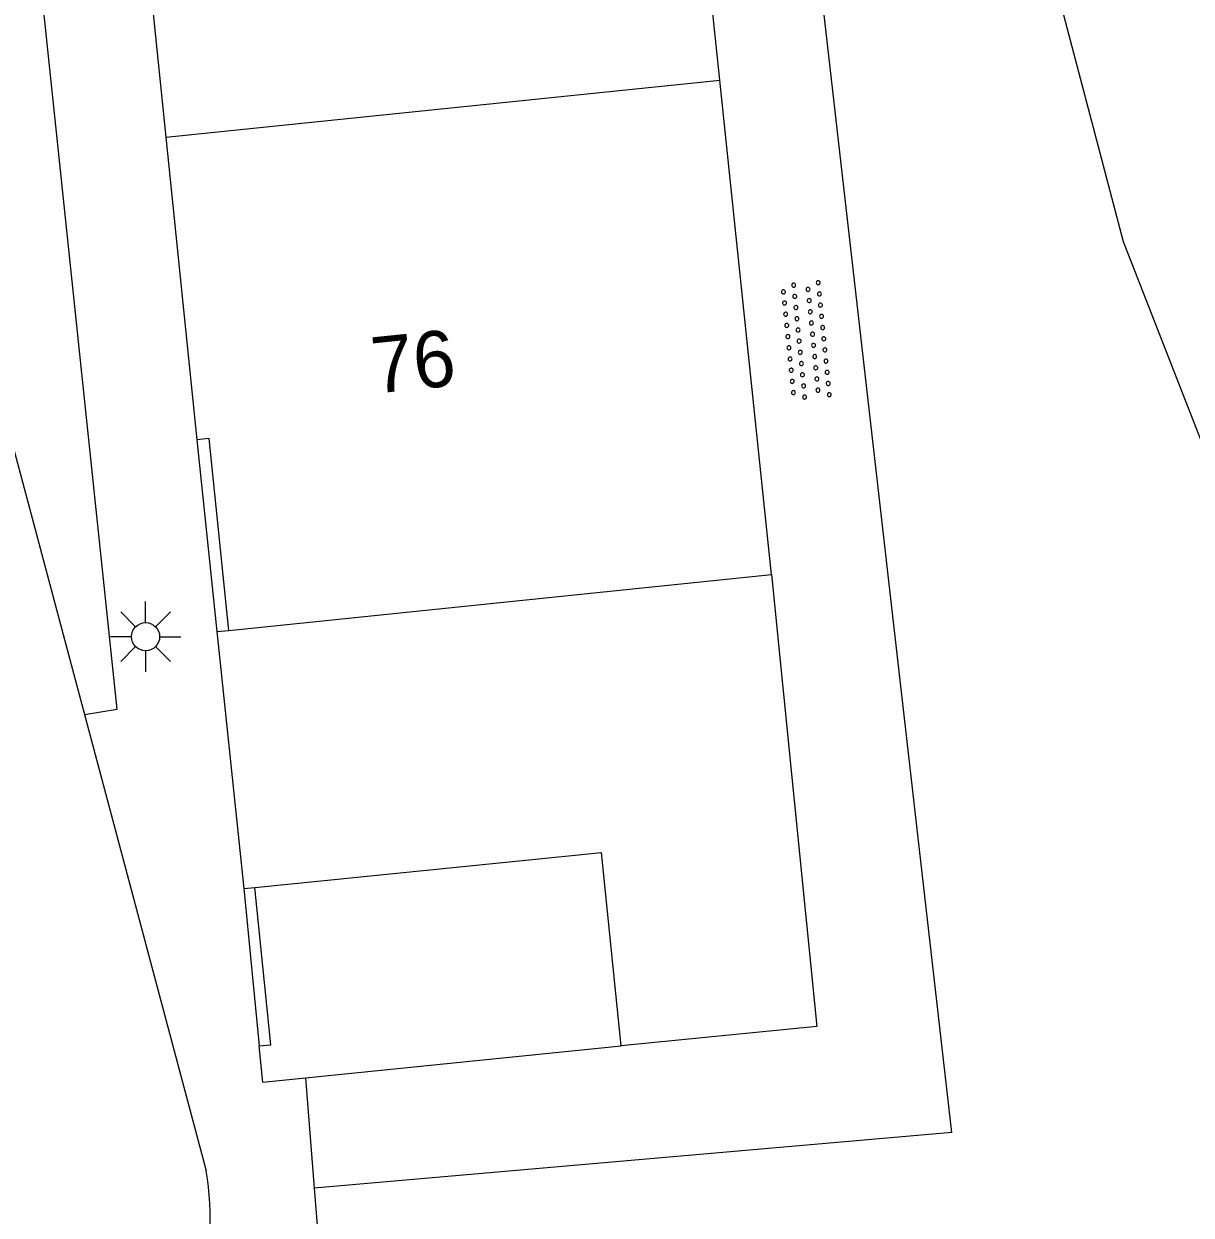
# Model space of a CAD drawing. Extents: x 125000 to 129004, y 397500 to 399008.
# Drawn here: x 127123.64 to 127144.41, y 398875.81 to 398896.99 of the extents above; entities that cross this region are included whole.
import ezdxf

# ---------------------------------------------------------------- set-up
doc = ezdxf.new("R2010")
doc.units = 0
for name, color, linetype in [('gg-afsc-faunaraster', 7, 'Continuous'), ('gg-afsc-hekwerk', 7, 'Continuous'), ('gg-anno-huisnummerreeks BGT', 7, 'Continuous'), ('gg-bbg-bijgebouw', 7, 'Continuous'), ('gg-bbg-bijgebouw onder overbouw', 7, 'Continuous'), ('gg-bbg-hoofdgebouw', 7, 'Continuous'), ('gg-bbg-onder overbouw', 7, 'Continuous'), ('gg-bbg-pand overbouw', 7, 'Continuous'), ('gg-bbg-tussenscheiding', 7, 'Continuous'), ('gg-knt-verharding', 7, 'Continuous'), ('gg-kntw-bovenkant insteek waterloop', 7, 'Continuous'), ('gt-symb-lichtmast', 7, 'Continuous'), ('gt-symb-overige verharding', 7, 'Continuous')]:
    doc.layers.add(name, color=color, linetype=linetype)

# ---------------------------------------------------------------- blocks, each defined once
blk = doc.blocks.new('gt0-OVH')
at = {"layer": 'gt-symb-overige verharding'}
for points in [[(-0.972, 0.298), (-0.967, 0.308), (-0.965, 0.319), (-0.966, 0.33), (-0.971, 0.34), (-0.978, 0.348), (-0.988, 0.353), (-0.999, 0.355), (-1.01, 0.354), (-1.02, 0.349), (-1.028, 0.342), (-1.033, 0.332), (-1.035, 0.321), (-1.034, 0.31), (-1.029, 0.3), (-1.022, 0.292), (-1.012, 0.287), (-1.001, 0.285), (-0.99, 0.286), (-0.98, 0.291)], [(-0.772, 0.298), (-0.767, 0.308), (-0.765, 0.319), (-0.766, 0.33), (-0.771, 0.34), (-0.778, 0.348), (-0.788, 0.353), (-0.799, 0.355), (-0.81, 0.354), (-0.82, 0.349), (-0.828, 0.342), (-0.833, 0.332), (-0.835, 0.321), (-0.834, 0.31), (-0.829, 0.3), (-0.822, 0.292), (-0.812, 0.287), (-0.801, 0.285), (-0.79, 0.286), (-0.78, 0.291)], [(-0.572, 0.298), (-0.567, 0.308), (-0.565, 0.319), (-0.566, 0.33), (-0.571, 0.34), (-0.578, 0.348), (-0.588, 0.353), (-0.599, 0.355), (-0.61, 0.354), (-0.62, 0.349), (-0.628, 0.342), (-0.633, 0.332), (-0.635, 0.321), (-0.634, 0.31), (-0.629, 0.3), (-0.622, 0.292), (-0.612, 0.287), (-0.601, 0.285), (-0.59, 0.286), (-0.58, 0.291)], [(-0.372, 0.298), (-0.367, 0.308), (-0.365, 0.319), (-0.366, 0.33), (-0.371, 0.34), (-0.378, 0.348), (-0.388, 0.353), (-0.399, 0.355), (-0.41, 0.354), (-0.42, 0.349), (-0.428, 0.342), (-0.433, 0.332), (-0.435, 0.321), (-0.434, 0.31), (-0.429, 0.3), (-0.422, 0.292), (-0.412, 0.287), (-0.401, 0.285), (-0.39, 0.286), (-0.38, 0.291)], [(-0.172, 0.298), (-0.167, 0.308), (-0.165, 0.319), (-0.166, 0.33), (-0.171, 0.34), (-0.178, 0.348), (-0.188, 0.353), (-0.199, 0.355), (-0.21, 0.354), (-0.22, 0.349), (-0.228, 0.342), (-0.233, 0.332), (-0.235, 0.321), (-0.234, 0.31), (-0.229, 0.3), (-0.222, 0.292), (-0.212, 0.287), (-0.201, 0.285), (-0.19, 0.286), (-0.18, 0.291)], [(0.028, 0.298), (0.033, 0.308), (0.035, 0.319), (0.034, 0.33), (0.029, 0.34), (0.022, 0.348), (0.012, 0.353), (0.001, 0.355), (-0.01, 0.354), (-0.02, 0.349), (-0.028, 0.342), (-0.033, 0.332), (-0.035, 0.321), (-0.034, 0.31), (-0.029, 0.3), (-0.022, 0.292), (-0.012, 0.287), (-0.001, 0.285), (0.01, 0.286), (0.02, 0.291)], [(0.228, 0.298), (0.233, 0.308), (0.235, 0.319), (0.234, 0.33), (0.229, 0.34), (0.222, 0.348), (0.212, 0.353), (0.201, 0.355), (0.19, 0.354), (0.18, 0.349), (0.172, 0.342), (0.167, 0.332), (0.165, 0.321), (0.166, 0.31), (0.171, 0.3), (0.178, 0.292), (0.188, 0.287), (0.199, 0.285), (0.21, 0.286), (0.22, 0.291)], [(0.428, 0.298), (0.433, 0.308), (0.435, 0.319), (0.434, 0.33), (0.429, 0.34), (0.422, 0.348), (0.412, 0.353), (0.401, 0.355), (0.39, 0.354), (0.38, 0.349), (0.372, 0.342), (0.367, 0.332), (0.365, 0.321), (0.366, 0.31), (0.371, 0.3), (0.378, 0.292), (0.388, 0.287), (0.399, 0.285), (0.41, 0.286), (0.42, 0.291)], [(0.628, 0.298), (0.633, 0.308), (0.635, 0.319), (0.634, 0.33), (0.629, 0.34), (0.622, 0.348), (0.612, 0.353), (0.601, 0.355), (0.59, 0.354), (0.58, 0.349), (0.572, 0.342), (0.567, 0.332), (0.565, 0.321), (0.566, 0.31), (0.571, 0.3), (0.578, 0.292), (0.588, 0.287), (0.599, 0.285), (0.61, 0.286), (0.62, 0.291)], [(0.828, 0.298), (0.833, 0.308), (0.835, 0.319), (0.834, 0.33), (0.829, 0.34), (0.822, 0.348), (0.812, 0.353), (0.801, 0.355), (0.79, 0.354), (0.78, 0.349), (0.772, 0.342), (0.767, 0.332), (0.765, 0.321), (0.766, 0.31), (0.771, 0.3), (0.778, 0.292), (0.788, 0.287), (0.799, 0.285), (0.81, 0.286), (0.82, 0.291)], [(1.028, 0.298), (1.033, 0.308), (1.035, 0.319), (1.034, 0.33), (1.029, 0.34), (1.022, 0.348), (1.012, 0.353), (1.001, 0.355), (0.99, 0.354), (0.98, 0.349), (0.972, 0.342), (0.967, 0.332), (0.965, 0.321), (0.966, 0.31), (0.971, 0.3), (0.978, 0.292), (0.988, 0.287), (0.999, 0.285), (1.01, 0.286), (1.02, 0.291)], [(-0.872, 0.106), (-0.867, 0.116), (-0.865, 0.126), (-0.866, 0.137), (-0.871, 0.147), (-0.878, 0.156), (-0.888, 0.161), (-0.899, 0.163), (-0.91, 0.162), (-0.92, 0.157), (-0.928, 0.15), (-0.933, 0.14), (-0.935, 0.129), (-0.934, 0.118), (-0.929, 0.108), (-0.922, 0.1), (-0.912, 0.095), (-0.901, 0.092), (-0.89, 0.094), (-0.88, 0.098)], [(-0.672, 0.106), (-0.667, 0.116), (-0.665, 0.126), (-0.666, 0.137), (-0.671, 0.147), (-0.678, 0.156), (-0.688, 0.161), (-0.699, 0.163), (-0.71, 0.162), (-0.72, 0.157), (-0.728, 0.15), (-0.733, 0.14), (-0.735, 0.129), (-0.734, 0.118), (-0.729, 0.108), (-0.722, 0.1), (-0.712, 0.095), (-0.701, 0.092), (-0.69, 0.094), (-0.68, 0.098)], [(-0.472, 0.106), (-0.467, 0.116), (-0.465, 0.126), (-0.466, 0.137), (-0.471, 0.147), (-0.478, 0.156), (-0.488, 0.161), (-0.499, 0.163), (-0.51, 0.162), (-0.52, 0.157), (-0.528, 0.15), (-0.533, 0.14), (-0.535, 0.129), (-0.534, 0.118), (-0.529, 0.108), (-0.522, 0.1), (-0.512, 0.095), (-0.501, 0.092), (-0.49, 0.094), (-0.48, 0.098)], [(-0.272, 0.106), (-0.267, 0.116), (-0.265, 0.126), (-0.266, 0.137), (-0.271, 0.147), (-0.278, 0.156), (-0.288, 0.161), (-0.299, 0.163), (-0.31, 0.162), (-0.32, 0.157), (-0.328, 0.15), (-0.333, 0.14), (-0.335, 0.129), (-0.334, 0.118), (-0.329, 0.108), (-0.322, 0.1), (-0.312, 0.095), (-0.301, 0.092), (-0.29, 0.094), (-0.28, 0.098)], [(-0.072, 0.106), (-0.067, 0.116), (-0.065, 0.126), (-0.066, 0.137), (-0.071, 0.147), (-0.078, 0.156), (-0.088, 0.161), (-0.099, 0.163), (-0.11, 0.162), (-0.12, 0.157), (-0.128, 0.15), (-0.133, 0.14), (-0.135, 0.129), (-0.134, 0.118), (-0.129, 0.108), (-0.122, 0.1), (-0.112, 0.095), (-0.101, 0.092), (-0.09, 0.094), (-0.08, 0.098)], [(0.128, 0.106), (0.133, 0.116), (0.135, 0.126), (0.134, 0.137), (0.129, 0.147), (0.122, 0.156), (0.112, 0.161), (0.101, 0.163), (0.09, 0.162), (0.08, 0.157), (0.072, 0.15), (0.067, 0.14), (0.065, 0.129), (0.066, 0.118), (0.071, 0.108), (0.078, 0.1), (0.088, 0.095), (0.099, 0.092), (0.11, 0.094), (0.12, 0.098)], [(0.328, 0.106), (0.333, 0.116), (0.335, 0.126), (0.334, 0.137), (0.329, 0.147), (0.322, 0.156), (0.312, 0.161), (0.301, 0.163), (0.29, 0.162), (0.28, 0.157), (0.272, 0.15), (0.267, 0.14), (0.265, 0.129), (0.266, 0.118), (0.271, 0.108), (0.278, 0.1), (0.288, 0.095), (0.299, 0.092), (0.31, 0.094), (0.32, 0.098)], [(0.528, 0.106), (0.533, 0.116), (0.535, 0.126), (0.534, 0.137), (0.529, 0.147), (0.522, 0.156), (0.512, 0.161), (0.501, 0.163), (0.49, 0.162), (0.48, 0.157), (0.472, 0.15), (0.467, 0.14), (0.465, 0.129), (0.466, 0.118), (0.471, 0.108), (0.478, 0.1), (0.488, 0.095), (0.499, 0.092), (0.51, 0.094), (0.52, 0.098)], [(0.728, 0.106), (0.733, 0.116), (0.735, 0.126), (0.734, 0.137), (0.729, 0.147), (0.722, 0.156), (0.712, 0.161), (0.701, 0.163), (0.69, 0.162), (0.68, 0.157), (0.672, 0.15), (0.667, 0.14), (0.665, 0.129), (0.666, 0.118), (0.671, 0.108), (0.678, 0.1), (0.688, 0.095), (0.699, 0.092), (0.71, 0.094), (0.72, 0.098)], [(0.928, 0.106), (0.933, 0.116), (0.935, 0.126), (0.934, 0.137), (0.929, 0.147), (0.922, 0.156), (0.912, 0.161), (0.901, 0.163), (0.89, 0.162), (0.88, 0.157), (0.872, 0.15), (0.867, 0.14), (0.865, 0.129), (0.866, 0.118), (0.871, 0.108), (0.878, 0.1), (0.888, 0.095), (0.899, 0.092), (0.91, 0.094), (0.92, 0.098)], [(-0.972, -0.142), (-0.967, -0.132), (-0.965, -0.121), (-0.966, -0.11), (-0.971, -0.1), (-0.978, -0.092), (-0.988, -0.087), (-0.999, -0.085), (-1.01, -0.086), (-1.02, -0.091), (-1.028, -0.098), (-1.033, -0.108), (-1.035, -0.119), (-1.034, -0.13), (-1.029, -0.14), (-1.022, -0.148), (-1.012, -0.153), (-1.001, -0.155), (-0.99, -0.154), (-0.98, -0.149)], [(-0.772, -0.142), (-0.767, -0.132), (-0.765, -0.121), (-0.766, -0.11), (-0.771, -0.1), (-0.778, -0.092), (-0.788, -0.087), (-0.799, -0.085), (-0.81, -0.086), (-0.82, -0.091), (-0.828, -0.098), (-0.833, -0.108), (-0.835, -0.119), (-0.834, -0.13), (-0.829, -0.14), (-0.822, -0.148), (-0.812, -0.153), (-0.801, -0.155), (-0.79, -0.154), (-0.78, -0.149)], [(-0.572, -0.142), (-0.567, -0.132), (-0.565, -0.121), (-0.566, -0.11), (-0.571, -0.1), (-0.578, -0.092), (-0.588, -0.087), (-0.599, -0.085), (-0.61, -0.086), (-0.62, -0.091), (-0.628, -0.098), (-0.633, -0.108), (-0.635, -0.119), (-0.634, -0.13), (-0.629, -0.14), (-0.622, -0.148), (-0.612, -0.153), (-0.601, -0.155), (-0.59, -0.154), (-0.58, -0.149)], [(-0.372, -0.142), (-0.367, -0.132), (-0.365, -0.121), (-0.366, -0.11), (-0.371, -0.1), (-0.378, -0.092), (-0.388, -0.087), (-0.399, -0.085), (-0.41, -0.086), (-0.42, -0.091), (-0.428, -0.098), (-0.433, -0.108), (-0.435, -0.119), (-0.434, -0.13), (-0.429, -0.14), (-0.422, -0.148), (-0.412, -0.153), (-0.401, -0.155), (-0.39, -0.154), (-0.38, -0.149)], [(-0.172, -0.142), (-0.167, -0.132), (-0.165, -0.121), (-0.166, -0.11), (-0.171, -0.1), (-0.178, -0.092), (-0.188, -0.087), (-0.199, -0.085), (-0.21, -0.086), (-0.22, -0.091), (-0.228, -0.098), (-0.233, -0.108), (-0.235, -0.119), (-0.234, -0.13), (-0.229, -0.14), (-0.222, -0.148), (-0.212, -0.153), (-0.201, -0.155), (-0.19, -0.154), (-0.18, -0.149)], [(0.028, -0.142), (0.033, -0.132), (0.035, -0.121), (0.034, -0.11), (0.029, -0.1), (0.022, -0.092), (0.012, -0.087), (0.001, -0.085), (-0.01, -0.086), (-0.02, -0.091), (-0.028, -0.098), (-0.033, -0.108), (-0.035, -0.119), (-0.034, -0.13), (-0.029, -0.14), (-0.022, -0.148), (-0.012, -0.153), (-0.001, -0.155), (0.01, -0.154), (0.02, -0.149)], [(0.228, -0.142), (0.233, -0.132), (0.235, -0.121), (0.234, -0.11), (0.229, -0.1), (0.222, -0.092), (0.212, -0.087), (0.201, -0.085), (0.19, -0.086), (0.18, -0.091), (0.172, -0.098), (0.167, -0.108), (0.165, -0.119), (0.166, -0.13), (0.171, -0.14), (0.178, -0.148), (0.188, -0.153), (0.199, -0.155), (0.21, -0.154), (0.22, -0.149)], [(0.428, -0.142), (0.433, -0.132), (0.435, -0.121), (0.434, -0.11), (0.429, -0.1), (0.422, -0.092), (0.412, -0.087), (0.401, -0.085), (0.39, -0.086), (0.38, -0.091), (0.372, -0.098), (0.367, -0.108), (0.365, -0.119), (0.366, -0.13), (0.371, -0.14), (0.378, -0.148), (0.388, -0.153), (0.399, -0.155), (0.41, -0.154), (0.42, -0.149)], [(0.628, -0.142), (0.633, -0.132), (0.635, -0.121), (0.634, -0.11), (0.629, -0.1), (0.622, -0.092), (0.612, -0.087), (0.601, -0.085), (0.59, -0.086), (0.58, -0.091), (0.572, -0.098), (0.567, -0.108), (0.565, -0.119), (0.566, -0.13), (0.571, -0.14), (0.578, -0.148), (0.588, -0.153), (0.599, -0.155), (0.61, -0.154), (0.62, -0.149)], [(0.828, -0.142), (0.833, -0.132), (0.835, -0.121), (0.834, -0.11), (0.829, -0.1), (0.822, -0.092), (0.812, -0.087), (0.801, -0.085), (0.79, -0.086), (0.78, -0.091), (0.772, -0.098), (0.767, -0.108), (0.765, -0.119), (0.766, -0.13), (0.771, -0.14), (0.778, -0.148), (0.788, -0.153), (0.799, -0.155), (0.81, -0.154), (0.82, -0.149)], [(1.028, -0.142), (1.033, -0.132), (1.035, -0.121), (1.034, -0.11), (1.029, -0.1), (1.022, -0.092), (1.012, -0.087), (1.001, -0.085), (0.99, -0.086), (0.98, -0.091), (0.972, -0.098), (0.967, -0.108), (0.965, -0.119), (0.966, -0.13), (0.971, -0.14), (0.978, -0.148), (0.988, -0.153), (0.999, -0.155), (1.01, -0.154), (1.02, -0.149)], [(-0.872, -0.334), (-0.867, -0.324), (-0.865, -0.314), (-0.866, -0.303), (-0.871, -0.293), (-0.878, -0.284), (-0.888, -0.279), (-0.899, -0.277), (-0.91, -0.278), (-0.92, -0.283), (-0.928, -0.29), (-0.933, -0.3), (-0.935, -0.311), (-0.934, -0.322), (-0.929, -0.332), (-0.922, -0.34), (-0.912, -0.345), (-0.901, -0.348), (-0.89, -0.346), (-0.88, -0.342)], [(-0.672, -0.334), (-0.667, -0.324), (-0.665, -0.314), (-0.666, -0.303), (-0.671, -0.293), (-0.678, -0.284), (-0.688, -0.279), (-0.699, -0.277), (-0.71, -0.278), (-0.72, -0.283), (-0.728, -0.29), (-0.733, -0.3), (-0.735, -0.311), (-0.734, -0.322), (-0.729, -0.332), (-0.722, -0.34), (-0.712, -0.345), (-0.701, -0.348), (-0.69, -0.346), (-0.68, -0.342)], [(-0.472, -0.334), (-0.467, -0.324), (-0.465, -0.314), (-0.466, -0.303), (-0.471, -0.293), (-0.478, -0.284), (-0.488, -0.279), (-0.499, -0.277), (-0.51, -0.278), (-0.52, -0.283), (-0.528, -0.29), (-0.533, -0.3), (-0.535, -0.311), (-0.534, -0.322), (-0.529, -0.332), (-0.522, -0.34), (-0.512, -0.345), (-0.501, -0.348), (-0.49, -0.346), (-0.48, -0.342)], [(-0.272, -0.334), (-0.267, -0.324), (-0.265, -0.314), (-0.266, -0.303), (-0.271, -0.293), (-0.278, -0.284), (-0.288, -0.279), (-0.299, -0.277), (-0.31, -0.278), (-0.32, -0.283), (-0.328, -0.29), (-0.333, -0.3), (-0.335, -0.311), (-0.334, -0.322), (-0.329, -0.332), (-0.322, -0.34), (-0.312, -0.345), (-0.301, -0.348), (-0.29, -0.346), (-0.28, -0.342)], [(-0.072, -0.334), (-0.067, -0.324), (-0.065, -0.314), (-0.066, -0.303), (-0.071, -0.293), (-0.078, -0.284), (-0.088, -0.279), (-0.099, -0.277), (-0.11, -0.278), (-0.12, -0.283), (-0.128, -0.29), (-0.133, -0.3), (-0.135, -0.311), (-0.134, -0.322), (-0.129, -0.332), (-0.122, -0.34), (-0.112, -0.345), (-0.101, -0.348), (-0.09, -0.346), (-0.08, -0.342)], [(0.128, -0.334), (0.133, -0.324), (0.135, -0.314), (0.134, -0.303), (0.129, -0.293), (0.122, -0.284), (0.112, -0.279), (0.101, -0.277), (0.09, -0.278), (0.08, -0.283), (0.072, -0.29), (0.067, -0.3), (0.065, -0.311), (0.066, -0.322), (0.071, -0.332), (0.078, -0.34), (0.088, -0.345), (0.099, -0.348), (0.11, -0.346), (0.12, -0.342)], [(0.328, -0.334), (0.333, -0.324), (0.335, -0.314), (0.334, -0.303), (0.329, -0.293), (0.322, -0.284), (0.312, -0.279), (0.301, -0.277), (0.29, -0.278), (0.28, -0.283), (0.272, -0.29), (0.267, -0.3), (0.265, -0.311), (0.266, -0.322), (0.271, -0.332), (0.278, -0.34), (0.288, -0.345), (0.299, -0.348), (0.31, -0.346), (0.32, -0.342)], [(0.528, -0.334), (0.533, -0.324), (0.535, -0.314), (0.534, -0.303), (0.529, -0.293), (0.522, -0.284), (0.512, -0.279), (0.501, -0.277), (0.49, -0.278), (0.48, -0.283), (0.472, -0.29), (0.467, -0.3), (0.465, -0.311), (0.466, -0.322), (0.471, -0.332), (0.478, -0.34), (0.488, -0.345), (0.499, -0.348), (0.51, -0.346), (0.52, -0.342)], [(0.728, -0.334), (0.733, -0.324), (0.735, -0.314), (0.734, -0.303), (0.729, -0.293), (0.722, -0.284), (0.712, -0.279), (0.701, -0.277), (0.69, -0.278), (0.68, -0.283), (0.672, -0.29), (0.667, -0.3), (0.665, -0.311), (0.666, -0.322), (0.671, -0.332), (0.678, -0.34), (0.688, -0.345), (0.699, -0.348), (0.71, -0.346), (0.72, -0.342)], [(0.928, -0.334), (0.933, -0.324), (0.935, -0.314), (0.934, -0.303), (0.929, -0.293), (0.922, -0.284), (0.912, -0.279), (0.901, -0.277), (0.89, -0.278), (0.88, -0.283), (0.872, -0.29), (0.867, -0.3), (0.865, -0.311), (0.866, -0.322), (0.871, -0.332), (0.878, -0.34), (0.888, -0.345), (0.899, -0.348), (0.91, -0.346), (0.92, -0.342)]]:
    blk.add_lwpolyline(points, close=True, dxfattribs=at)
blk = doc.blocks.new('gt0-LMAST')
at = {"layer": 'gt-symb-lichtmast'}
for p, q in [((-0.182, 0.173), (-0.447, 0.438)), ((-0.005, 0.246), (-0.005, 0.621)), ((0.172, 0.173), (0.437, 0.438)), ((-0.255, -0.004), (-0.63, -0.004)), ((-0.182, -0.181), (-0.447, -0.446)), ((0.437, -0.446), (0.172, -0.181)), ((0.245, -0.004), (0.62, -0.004)), ((-0.005, -0.254), (-0.005, -0.629))]:
    blk.add_line(p, q, dxfattribs=at)
blk.add_circle((-0.005, -0.004), 0.25, dxfattribs=at)

msp = doc.modelspace()

# ---------------------------------------------------------------- linework, layer by layer
at = {"layer": 'gg-afsc-faunaraster'}
for p, q in [((127140.15, 398877.279), (127135.872, 398914.699)), ((127128.655, 398878.252), (127128.81, 398876.292)), ((127140.15, 398877.279), (127128.81, 398876.292)), ((127128.81, 398876.292), (127129.325, 398869.776))]:
    msp.add_line(p, q, dxfattribs=at)
at = {"layer": 'gg-afsc-hekwerk'}
msp.add_line((127127.076, 398886.184), (127127.555, 398881.615), dxfattribs=at)
msp.add_lwpolyline([(127136.94, 398887.197), (127137.748, 398879.167), (127134.266, 398878.822)], dxfattribs=at)
at = {"layer": 'gg-bbg-bijgebouw'}
for p, q in [((127127.754, 398881.636), (127133.917, 398882.255)), ((127134.266, 398878.822), (127133.917, 398882.255)), ((127127.895, 398878.175), (127127.831, 398878.82)), ((127128.655, 398878.252), (127134.266, 398878.822)), ((127127.895, 398878.175), (127128.655, 398878.252))]:
    msp.add_line(p, q, dxfattribs=at)
at = {"layer": 'gg-bbg-bijgebouw onder overbouw'}
msp.add_lwpolyline([(127127.831, 398878.82), (127128.038, 398878.841), (127127.754, 398881.636)], dxfattribs=at)
at = {"layer": 'gg-bbg-hoofdgebouw'}
for p, q in [((127125.267, 398903.769), (127126.168, 398894.977)), ((127136.022, 398895.99), (127135.523, 398900.771)), ((127136.94, 398887.197), (127136.022, 398895.99)), ((127126.168, 398894.977), (127126.719, 398889.594)), ((127127.288, 398886.206), (127136.94, 398887.197))]:
    msp.add_line(p, q, dxfattribs=at)
at = {"layer": 'gg-bbg-onder overbouw'}
msp.add_lwpolyline([(127127.288, 398886.206), (127126.938, 398889.617), (127126.719, 398889.594)], dxfattribs=at)
at = {"layer": 'gg-bbg-pand overbouw'}
for p, q in [((127126.719, 398889.594), (127127.076, 398886.184)), ((127127.076, 398886.184), (127127.288, 398886.206)), ((127127.555, 398881.615), (127127.754, 398881.636)), ((127127.555, 398881.615), (127127.831, 398878.82))]:
    msp.add_line(p, q, dxfattribs=at)
at = {"layer": 'gg-bbg-tussenscheiding'}
msp.add_line((127126.168, 398894.977), (127136.022, 398895.99), dxfattribs=at)
at = {"layer": 'gg-knt-verharding'}
for p, q in [((127120.843, 398899.225), (127124.722, 398884.709)), ((127124.722, 398884.709), (127126.886, 398876.6))]:
    msp.add_line(p, q, dxfattribs=at)
msp.add_lwpolyline([(127124.722, 398884.709), (127125.303, 398884.806), (127123.896, 398898.166)], dxfattribs=at)
msp.add_arc((127121.798, 398875.739), 5.16, 343.859, 9.61, dxfattribs=at)
at = {"layer": 'gg-kntw-bovenkant insteek waterloop'}
msp.add_lwpolyline([(127148.897, 398861.954), (127145.592, 398865.372), (127144.754, 398870.739), (127146.402, 398875.69), (127148.728, 398880.281), (127147.165, 398884.465), (127144.954, 398888.639), (127143.206, 398893.114), (127141.847, 398898.273), (127142.292, 398903.338), (127145.246, 398907.347), (127150.087, 398909.439), (127154.834, 398910.441), (127159.741, 398909.016), (127163.661, 398906.79)], dxfattribs=at)

# ---------------------------------------------------------------- block references
at = {"layer": 'gt-symb-lichtmast'}
msp.add_blockref('gt0-LMAST', (127125.814, 398886.098), dxfattribs=at)
at = {"layer": 'gt-symb-overige verharding', "rotation": -84.37493990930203}
msp.add_blockref('gt0-OVH', (127137.554, 398891.36), dxfattribs=at)

# ---------------------------------------------------------------- texts
at = {"layer": 'gg-anno-huisnummerreeks BGT'}
msp.add_text('76', height=1, rotation=5.9, dxfattribs=at).set_placement((127129.879, 398890.414))

doc.saveas('drawing.dxf')
